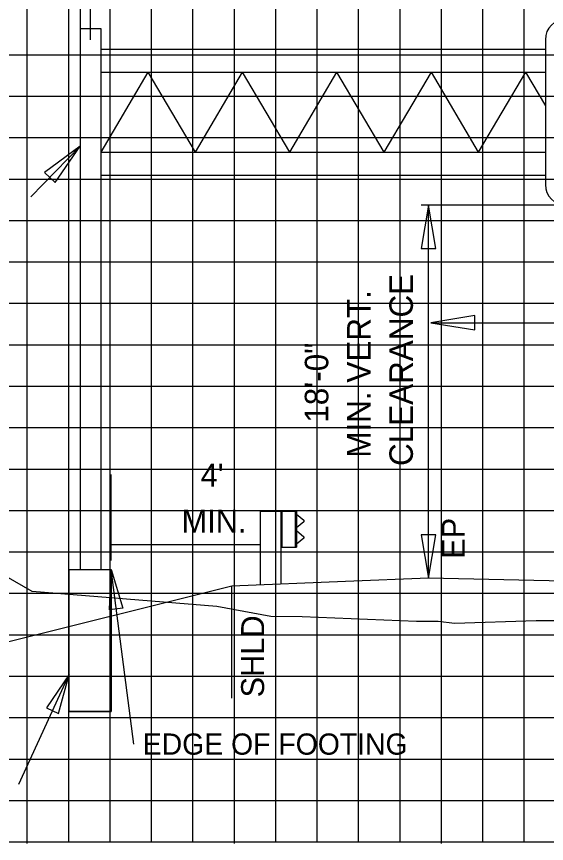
# Model space of a CAD drawing. Extents: x 2193008 to 2198143, y 1236112 to 1237864.
# Drawn here: x 2196294.19 to 2196319.78, y 1237163.05 to 1237202.97 of the extents above; entities that cross this region are included whole.
import ezdxf

# ---------------------------------------------------------------- set-up
doc = ezdxf.new("R2010")
doc.units = 0
for name, color, linetype in [('3', 7, 'Continuous'), ('60', 7, 'Continuous'), ('Default', 7, 'Continuous'), ('GSCOLORFILL', 7, 'Continuous'), ('GSDIMS', 7, 'Continuous'), ('Level 1', 7, 'Continuous'), ('Level 55', 7, 'Continuous'), ('Level 61', 7, 'Continuous'), ('M-ROADS', 7, 'Continuous'), ('V7Level1', 7, 'Continuous')]:
    doc.layers.add(name, color=color, linetype=linetype)

msp = doc.modelspace()

# ---------------------------------------------------------------- linework, layer by layer
at = {"layer": '3'}
for p, q in [((2196297.254, 1237215.036), (2196297.254, 1237202.392)), ((2196297.254, 1237202.392), (2196297.254, 1237176.268)), ((2196298.254, 1237202.392), (2196298.254, 1237176.268)), ((2196294.885, 1237194.26), (2196297.254, 1237196.703)), ((2196314.081, 1237175.855), (2196314.081, 1237193.855)), ((2196298.754, 1237176.709), (2196298.754, 1237180.86)), ((2196296.73, 1237176.268), (2196298.754, 1237176.268)), ((2196296.73, 1237169.416), (2196296.73, 1237176.268)), ((2196298.754, 1237169.416), (2196298.754, 1237176.268)), ((2196299.846, 1237167.842), (2196298.754, 1237176.268)), ((2196294.304, 1237165.905), (2196296.73, 1237171.207)), ((2196296.73, 1237169.416), (2196298.754, 1237169.416))]:
    msp.add_line(p, q, dxfattribs=at)
at = {"layer": '60'}
for p, q in [((2196394.707, 1237163.106), (2196264.707, 1237163.106)), ((2196294.707, 1237163.046), (2196294.707, 1237163.106)), ((2196304.707, 1237163.046), (2196304.707, 1237163.106)), ((2196314.707, 1237163.046), (2196314.707, 1237163.106))]:
    msp.add_line(p, q, dxfattribs=at)
msp.add_lwpolyline([(2196359.207, 1237174.862), (2196314.081, 1237175.855), (2196310.081, 1237175.695), (2196304.581, 1237175.475), (2196292.711, 1237172.507), (2196288.707, 1237172.507)], dxfattribs=at)
at = {"layer": 'Default'}
msp.add_line((2196297.754, 1237201.84), (2196297.754, 1237206.854), dxfattribs=at)
at = {"layer": 'GSCOLORFILL'}
msp.add_line((2196319.724, 1237201.847), (2196319.724, 1237194.854), dxfattribs=at)
for centre, start, end in [((2196320.723, 1237201.847), 90, 180), ((2196320.723, 1237194.854), 180, 270)]:
    msp.add_arc(centre, 0.999, start, end, dxfattribs=at)
at = {"layer": 'GSDIMS'}
for p, q in [((2196297.254, 1237202.392), (2196298.254, 1237202.392)), ((2196298.254, 1237201.392), (2196319.724, 1237201.392)), ((2196298.254, 1237200.282), (2196319.724, 1237200.282)), ((2196300.533, 1237200.282), (2196298.254, 1237196.419)), ((2196300.533, 1237200.282), (2196302.811, 1237196.419)), ((2196305.09, 1237200.282), (2196302.811, 1237196.419)), ((2196305.09, 1237200.282), (2196307.369, 1237196.419)), ((2196309.647, 1237200.282), (2196307.369, 1237196.419)), ((2196309.647, 1237200.282), (2196311.926, 1237196.419)), ((2196314.204, 1237200.282), (2196311.926, 1237196.419)), ((2196314.204, 1237200.282), (2196316.483, 1237196.419)), ((2196318.761, 1237200.282), (2196316.483, 1237196.419)), ((2196318.761, 1237200.282), (2196319.724, 1237198.651)), ((2196298.254, 1237196.419), (2196319.724, 1237196.419)), ((2196298.254, 1237195.309), (2196319.724, 1237195.309)), ((2196324.196, 1237193.855), (2196313.727, 1237193.855)), ((2196314.198, 1237188.181), (2196329.198, 1237188.181)), ((2196304.581, 1237170.061), (2196304.581, 1237175.475))]:
    msp.add_line(p, q, dxfattribs=at)
for points in [[(2196297.254, 1237196.703), (2196295.532, 1237195.431), (2196296.046, 1237194.953)], [(2196314.081, 1237193.855), (2196313.727, 1237191.772), (2196314.436, 1237191.772)], [(2196314.198, 1237188.181), (2196316.326, 1237187.834), (2196316.326, 1237188.528)], [(2196314.081, 1237175.855), (2196314.436, 1237177.938), (2196313.727, 1237177.938)], [(2196298.754, 1237176.268), (2196299.319, 1237174.403), (2196298.684, 1237174.32)], [(2196296.73, 1237171.207), (2196295.639, 1237169.592), (2196296.221, 1237169.326)]]:
    msp.add_lwpolyline(points, close=True, dxfattribs=at)
at = {"layer": 'Level 1'}
for p, q in [((2196305.95, 1237179.095), (2196305.95, 1237175.53)), ((2196305.95, 1237179.095), (2196307.7, 1237179.095)), ((2196306.95, 1237179.095), (2196306.95, 1237175.57)), ((2196307, 1237179.095), (2196307, 1237177.345)), ((2196307.65, 1237179.095), (2196307.65, 1237177.345)), ((2196307.7, 1237179.095), (2196307.7, 1237177.345)), ((2196307.7, 1237178.945), (2196308.066, 1237178.646)), ((2196308.065, 1237178.575), (2196307.7, 1237178.29)), ((2196307.7, 1237178.15), (2196308.066, 1237177.851)), ((2196308.065, 1237177.78), (2196307.7, 1237177.495)), ((2196306.95, 1237177.345), (2196307.7, 1237177.345))]:
    msp.add_line(p, q, dxfattribs=at)
for centre in [(2196308.031, 1237178.611), (2196308.031, 1237177.816)]:
    msp.add_arc(centre, 0.05, 313.3792, 45, dxfattribs=at)
at = {"layer": 'Level 61'}
msp.add_line((2196305.95, 1237177.458), (2196298.754, 1237177.458), dxfattribs=at)
at = {"layer": 'M-ROADS'}
for p, q in [((2196294.707, 1237163.106), (2196294.707, 1237223.106)), ((2196296.707, 1237163.106), (2196296.707, 1237223.106)), ((2196298.707, 1237163.106), (2196298.707, 1237223.106)), ((2196300.707, 1237163.106), (2196300.707, 1237223.106)), ((2196302.707, 1237163.106), (2196302.707, 1237223.106)), ((2196304.707, 1237163.106), (2196304.707, 1237223.106)), ((2196306.707, 1237163.106), (2196306.707, 1237223.106)), ((2196308.707, 1237163.106), (2196308.707, 1237223.106)), ((2196310.707, 1237163.106), (2196310.707, 1237223.106)), ((2196312.707, 1237163.106), (2196312.707, 1237223.106)), ((2196314.707, 1237163.106), (2196314.707, 1237223.106)), ((2196316.707, 1237163.106), (2196316.707, 1237223.106)), ((2196318.707, 1237163.106), (2196318.707, 1237223.106)), ((2196394.707, 1237201.106), (2196264.707, 1237201.106)), ((2196394.707, 1237199.106), (2196264.707, 1237199.106)), ((2196394.707, 1237197.106), (2196264.707, 1237197.106)), ((2196394.707, 1237195.106), (2196264.707, 1237195.106)), ((2196394.707, 1237193.106), (2196264.707, 1237193.106)), ((2196394.707, 1237191.106), (2196264.707, 1237191.106)), ((2196394.707, 1237189.106), (2196264.707, 1237189.106)), ((2196394.707, 1237187.106), (2196264.707, 1237187.106)), ((2196394.707, 1237185.106), (2196264.707, 1237185.106)), ((2196394.707, 1237183.106), (2196264.707, 1237183.106)), ((2196394.707, 1237181.106), (2196264.707, 1237181.106)), ((2196394.707, 1237179.106), (2196264.707, 1237179.106)), ((2196394.707, 1237177.106), (2196264.707, 1237177.106)), ((2196394.707, 1237175.106), (2196264.707, 1237175.106)), ((2196394.707, 1237173.106), (2196264.707, 1237173.106)), ((2196394.707, 1237171.106), (2196264.707, 1237171.106)), ((2196394.707, 1237169.106), (2196264.707, 1237169.106)), ((2196394.707, 1237167.106), (2196264.707, 1237167.106)), ((2196394.707, 1237165.106), (2196264.707, 1237165.106)), ((2196394.707, 1237163.106), (2196264.707, 1237163.106))]:
    msp.add_line(p, q, dxfattribs=at)
msp.add_lwpolyline([(2196394.707, 1237173.75), (2196394.37, 1237173.758), (2196392.148, 1237173.795), (2196382.052, 1237173.943), (2196373.121, 1237174.096), (2196371.56, 1237174.12), (2196371.17, 1237174.127), (2196368.7, 1237174.116), (2196357.147, 1237174.069), (2196352.64, 1237174.025), (2196350.787, 1237173.995), (2196339.736, 1237173.806), (2196337.532, 1237173.759), (2196331.176, 1237173.762), (2196320.689, 1237173.801), (2196319.276, 1237173.788), (2196315.34, 1237173.664), (2196314.548, 1237173.754), (2196313.496, 1237173.768), (2196307.978, 1237173.982), (2196306.464, 1237174), (2196303.861, 1237174.48), (2196294.948, 1237175.202), (2196287.813, 1237179.308)], dxfattribs=at)
at = {"layer": 'V7Level1'}
msp.add_lwpolyline([(2196298.754, 1237169.416), (2196296.73, 1237169.416), (2196296.73, 1237176.268), (2196298.754, 1237176.268)], close=True, dxfattribs=at)

# ---------------------------------------------------------------- texts
at = {"layer": 'Level 55'}
for s, height, p in [('CLEARANCE', 1.1346, (2196313.328, 1237181.269)), ('MIN. VERT.', 1.1346, (2196311.286, 1237181.669)), ('18\'-0"', 1.1346, (2196309.243, 1237183.357)), ('EP', 1.1105, (2196315.832, 1237176.786)), ('SHLD', 1.1105, (2196306.144, 1237170.096))]:
    msp.add_text(s, height=height, rotation=90, dxfattribs=at).set_placement(p)
for s, height, p in [("4'", 1.1105, (2196303.078, 1237180.272)), ('MIN.', 1.1105, (2196302.159, 1237178.051)), ('EDGE OF FOOTING', 1.02464, (2196300.285, 1237167.332))]:
    msp.add_text(s, height=height, dxfattribs=at).set_placement(p)

doc.saveas('drawing.dxf')
